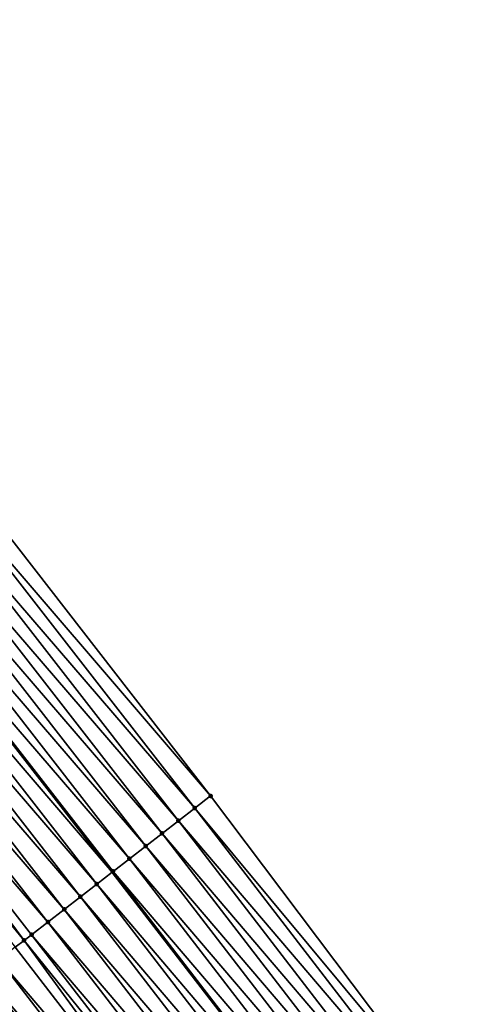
# Model space of a CAD drawing. Header units: feet. Extents: x 2017424 to 2024169, y 808042 to 818730.
# Tile 323 of 329: x 2023091 to 2023112, y 813884 to 813932. Entities that reach past the tile are written whole.
import ezdxf

# ---------------------------------------------------------------- set-up
doc = ezdxf.new("R2010")
doc.units = ezdxf.units.FT
doc.header["$MEASUREMENT"] = 0
for name, color, linetype, lineweight in [('EP_Travel Lane', 172, 'Continuous', 53), ('NB-Road Shots', 141, 'Continuous', 100), ('NB-Road X-Section', 40, 'Continuous', 13)]:
    doc.layers.add(name, color=color, linetype=linetype, lineweight=lineweight)
doc.layers.add('I-77-MM15-17_NB-Surface-BORDER', color=7, linetype='Continuous')
doc.layers.add('I-77-MM15-17_NB-Surface-TIN', color=7, linetype='Continuous')

msp = doc.modelspace()

# ---------------------------------------------------------------- linework, layer by layer
at = {"layer": 'EP_Travel Lane'}
msp.add_polyline3d([(2022938.735340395, 814073.5411112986, 301.9734336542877), (2022952.434025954, 814058.9862927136, 302.6844714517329), (2022966.030277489, 814044.1342892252, 303.3535811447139), (2022979.46124964, 814029.3285652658, 303.9894825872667), (2022992.934786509, 814014.3303565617, 304.6749019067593), (2023006.087128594, 813999.2814322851, 305.4177012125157), (2023019.240438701, 813984.2314003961, 306.1185623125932), (2023032.311579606, 813968.7277648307, 306.8061576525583), (2023045.069410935, 813953.3394241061, 307.4675095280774), (2023057.887289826, 813937.7620016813, 308.1682469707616), (2023070.357889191, 813922.141095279, 308.8564884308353), (2023082.828527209, 813906.5201404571, 309.5427963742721), (2023095.217139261, 813890.6225907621, 310.1534967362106), (2023107.427108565, 813874.7935865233, 310.7566388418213)], dxfattribs=at)
at = {"layer": 'I-77-MM15-17_NB-Surface-BORDER', "color": 3, "linetype": 'Continuous', "lineweight": -3}
msp.add_polyline3d([(2022942.971412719, 814077.5225661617, 302.1824778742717), (2022955.937143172, 814062.2783627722, 302.8469678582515), (2022969.685778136, 814047.4738364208, 303.5728313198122), (2022983.5166097, 814033.0338119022, 304.241261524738), (2022997.463631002, 814018.3236870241, 304.8714419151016), (2023010.866845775, 814003.494259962, 305.5884999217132), (2023023.969398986, 813988.4009865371, 306.319562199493), (2023037.452191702, 813973.0004051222, 307.0475722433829), (2023050.347650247, 813957.726951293, 307.7265227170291), (2023062.841456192, 813941.7250701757, 308.3638851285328), (2023075.301185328, 813926.0960081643, 309.0648593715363), (2023087.545933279, 813910.2954658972, 309.7693640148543), (2023099.981966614, 813894.3077199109, 310.3826199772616), (2023112.024581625, 813878.3490316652, 310.9717698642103)], dxfattribs=at)
at = {"layer": 'I-77-MM15-17_NB-Surface-TIN', "color": 128, "linetype": 'Continuous', "lineweight": -3}
for points in [[(2023099.981966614, 813894.3077199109, 310.3826199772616), (2023087.545933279, 813910.2954658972, 309.7693640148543), (2023086.774844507, 813909.6784101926, 309.7334086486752)], [(2023099.217253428, 813893.7165048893, 310.3509493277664), (2023086.774844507, 813909.6784101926, 309.7334086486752), (2023085.994049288, 813909.0536221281, 309.6978567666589)], [(2023099.217253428, 813893.7165048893, 310.3509493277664), (2023099.981966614, 813894.3077199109, 310.3826199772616), (2023086.774844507, 813909.6784101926, 309.7334086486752)], [(2023098.426273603, 813893.1046611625, 310.3105998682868), (2023085.994049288, 813909.0536221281, 309.6978567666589), (2023085.21343482, 813908.4286076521, 309.6532690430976)], [(2023098.426273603, 813893.1046611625, 310.3105998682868), (2023099.217253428, 813893.7165048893, 310.3509493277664), (2023085.994049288, 813909.0536221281, 309.6978567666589)], [(2023097.635456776, 813892.4926061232, 310.2622909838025), (2023085.21343482, 813908.4286076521, 309.6532690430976), (2023084.432957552, 813907.8034213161, 309.6018225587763)], [(2023097.635456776, 813892.4926061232, 310.2622909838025), (2023098.426273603, 813893.1046611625, 310.3105998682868), (2023085.21343482, 813908.4286076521, 309.6532690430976)], [(2023096.844565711, 813891.8806473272, 310.2176072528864), (2023084.432957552, 813907.8034213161, 309.6018225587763), (2023083.65203394, 813907.1787940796, 309.5726891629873)], [(2023096.844565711, 813891.8806473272, 310.2176072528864), (2023097.635456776, 813892.4926061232, 310.2622909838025), (2023084.432957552, 813907.8034213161, 309.6018225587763)], [(2023096.053416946, 813891.2690226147, 310.1855073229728), (2023083.65203394, 813907.1787940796, 309.5726891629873), (2023082.871066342, 813906.5542219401, 309.545754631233)], [(2023096.053416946, 813891.2690226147, 310.1855073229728), (2023096.844565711, 813891.8806473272, 310.2176072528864), (2023083.65203394, 813907.1787940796, 309.5726891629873)], [(2023082.090645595, 813905.9289648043, 309.4914826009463), (2023095.217139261, 813890.6225907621, 310.1534967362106), (2023082.828527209, 813906.5201404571, 309.5427963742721)], [(2023095.262214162, 813890.657467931, 310.1560451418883), (2023082.871066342, 813906.5542219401, 309.545754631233), (2023082.828527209, 813906.5201404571, 309.5427963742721)], [(2023095.262214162, 813890.657467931, 310.1560451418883), (2023082.828527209, 813906.5201404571, 309.5427963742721), (2023095.217139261, 813890.6225907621, 310.1534967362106)], [(2023095.262214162, 813890.657467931, 310.1560451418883), (2023096.053416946, 813891.2690226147, 310.1855073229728), (2023082.871066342, 813906.5542219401, 309.545754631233)], [(2023094.471323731, 813890.0455083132, 310.1113304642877), (2023082.090645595, 813905.9289648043, 309.4914826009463), (2023081.310496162, 813905.3033678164, 309.4236474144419)], [(2023094.471323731, 813890.0455083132, 310.1113304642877), (2023095.217139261, 813890.6225907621, 310.1534967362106), (2023082.090645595, 813905.9289648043, 309.4914826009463)], [(2023093.680783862, 813889.4330942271, 310.0494974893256), (2023081.310496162, 813905.3033678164, 309.4236474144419), (2023080.530273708, 813904.6778622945, 309.3594625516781)], [(2023093.680783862, 813889.4330942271, 310.0494974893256), (2023094.471323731, 813890.0455083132, 310.1113304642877), (2023081.310496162, 813905.3033678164, 309.4236474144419)], [(2023092.890334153, 813888.8205632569, 309.9832618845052), (2023080.530273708, 813904.6778622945, 309.3594625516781), (2023079.749948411, 813904.0524855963, 309.3004189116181)], [(2023092.890334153, 813888.8205632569, 309.9832618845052), (2023093.680783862, 813889.4330942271, 310.0494974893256), (2023080.530273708, 813904.6778622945, 309.3594625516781)], [(2023092.099776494, 813888.2081722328, 309.9222975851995), (2023079.749948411, 813904.0524855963, 309.3004189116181), (2023078.969552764, 813903.4271970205, 309.2448921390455)], [(2023092.099776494, 813888.2081722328, 309.9222975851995), (2023092.890334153, 813888.8205632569, 309.9832618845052), (2023079.749948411, 813904.0524855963, 309.3004189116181)], [(2023090.952713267, 813887.3196750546, 309.8351248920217), (2023078.969552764, 813903.4271970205, 309.2448921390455), (2023078.193536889, 813902.8052296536, 309.1850930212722)], [(2023090.952713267, 813887.3196750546, 309.8351248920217), (2023091.309179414, 813887.5958323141, 309.8632582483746), (2023078.969552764, 813903.4271970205, 309.2448921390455)], [(2023091.309179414, 813887.5958323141, 309.8632582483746), (2023092.099776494, 813888.2081722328, 309.9222975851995), (2023078.969552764, 813903.4271970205, 309.2448921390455)], [(2023090.518683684, 813886.9833610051, 309.7992698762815), (2023090.952713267, 813887.3196750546, 309.8351248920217), (2023078.193536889, 813902.8052296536, 309.1850930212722)], [(2023099.217253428, 813893.7165048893, 310.3509493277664), (2023112.024581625, 813878.3490316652, 310.9717698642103), (2023099.981966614, 813894.3077199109, 310.3826199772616)], [(2023111.42742559, 813877.8872243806, 310.9438730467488), (2023099.217253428, 813893.7165048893, 310.3509493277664), (2023098.426273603, 813893.1046611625, 310.3105998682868)], [(2023111.42742559, 813877.8872243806, 310.9438730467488), (2023112.024581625, 813878.3490316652, 310.9717698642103), (2023099.217253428, 813893.7165048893, 310.3509493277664)], [(2023110.636348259, 813877.2755070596, 310.9082846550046), (2023098.426273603, 813893.1046611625, 310.3105998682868), (2023097.635456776, 813892.4926061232, 310.2622909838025)], [(2023110.636348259, 813877.2755070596, 310.9082846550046), (2023111.42742559, 813877.8872243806, 310.9438730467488), (2023098.426273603, 813893.1046611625, 310.3105998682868)], [(2023109.845380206, 813876.6636480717, 310.8673601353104), (2023097.635456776, 813892.4926061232, 310.2622909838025), (2023096.844565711, 813891.8806473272, 310.2176072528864)], [(2023109.845380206, 813876.6636480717, 310.8673601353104), (2023110.636348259, 813877.2755070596, 310.9082846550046), (2023097.635456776, 813892.4926061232, 310.2622909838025)], [(2023109.054530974, 813876.0516350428, 310.8206334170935), (2023096.844565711, 813891.8806473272, 310.2176072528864), (2023096.053416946, 813891.2690226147, 310.1855073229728)], [(2023109.054530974, 813876.0516350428, 310.8206334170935), (2023109.845380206, 813876.6636480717, 310.8673601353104), (2023096.844565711, 813891.8806473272, 310.2176072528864)], [(2023108.263420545, 813875.4399606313, 310.7866612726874), (2023096.053416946, 813891.2690226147, 310.1855073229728), (2023095.262214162, 813890.657467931, 310.1560451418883)], [(2023108.263420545, 813875.4399606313, 310.7866612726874), (2023109.054530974, 813876.0516350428, 310.8206334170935), (2023096.053416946, 813891.2690226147, 310.1855073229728)], [(2023094.471323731, 813890.0455083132, 310.1113304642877), (2023107.427108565, 813874.7935865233, 310.7566388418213), (2023095.217139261, 813890.6225907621, 310.1534967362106)], [(2023107.472170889, 813874.8284667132, 310.7594877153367), (2023095.262214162, 813890.657467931, 310.1560451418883), (2023095.217139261, 813890.6225907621, 310.1534967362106)], [(2023107.472170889, 813874.8284667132, 310.7594877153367), (2023095.217139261, 813890.6225907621, 310.1534967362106), (2023107.427108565, 813874.7935865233, 310.7566388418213)], [(2023107.472170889, 813874.8284667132, 310.7594877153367), (2023108.263420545, 813875.4399606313, 310.7866612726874), (2023095.262214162, 813890.657467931, 310.1560451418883)], [(2023106.681388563, 813874.2163669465, 310.7094938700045), (2023094.471323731, 813890.0455083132, 310.1113304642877), (2023093.680783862, 813889.4330942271, 310.0494974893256)], [(2023106.681388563, 813874.2163669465, 310.7094938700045), (2023107.427108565, 813874.7935865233, 310.7566388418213), (2023094.471323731, 813890.0455083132, 310.1113304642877)], [(2023105.890771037, 813873.6040535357, 310.6514527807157), (2023093.680783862, 813889.4330942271, 310.0494974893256), (2023092.890334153, 813888.8205632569, 309.9832618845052)], [(2023105.890771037, 813873.6040535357, 310.6514527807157), (2023106.681388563, 813874.2163669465, 310.7094938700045), (2023093.680783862, 813889.4330942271, 310.0494974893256)], [(2023105.100137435, 813872.9917609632, 310.5941966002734), (2023092.890334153, 813888.8205632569, 309.9832618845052), (2023092.099776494, 813888.2081722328, 309.9222975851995)], [(2023105.100137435, 813872.9917609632, 310.5941966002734), (2023105.890771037, 813873.6040535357, 310.6514527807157), (2023092.890334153, 813888.8205632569, 309.9832618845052)], [(2023104.309502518, 813872.3794700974, 310.5370046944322), (2023092.099776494, 813888.2081722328, 309.9222975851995), (2023091.309179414, 813887.5958323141, 309.8632582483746)], [(2023104.309502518, 813872.3794700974, 310.5370046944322), (2023105.100137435, 813872.9917609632, 310.5941966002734), (2023092.099776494, 813888.2081722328, 309.9222975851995)], [(2023102.728225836, 813871.1548972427, 310.4229552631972), (2023090.952713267, 813887.3196750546, 309.8351248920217), (2023090.518683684, 813886.9833610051, 309.7992698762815)], [(2023103.51885571, 813871.767194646, 310.4803934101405), (2023091.309179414, 813887.5958323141, 309.8632582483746), (2023090.952713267, 813887.3196750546, 309.8351248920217)], [(2023102.728225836, 813871.1548972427, 310.4229552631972), (2023103.51885571, 813871.767194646, 310.4803934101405), (2023090.952713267, 813887.3196750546, 309.8351248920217)], [(2023103.51885571, 813871.767194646, 310.4803934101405), (2023104.309502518, 813872.3794700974, 310.5370046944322), (2023091.309179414, 813887.5958323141, 309.8632582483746)], [(2023102.728225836, 813871.1548972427, 310.4229552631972), (2023090.518683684, 813886.9833610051, 309.7992698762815), (2023089.728218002, 813886.3708507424, 309.7338142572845)], [(2023101.937665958, 813870.5425090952, 310.3620990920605), (2023089.728218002, 813886.3708507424, 309.7338142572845), (2023088.937713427, 813885.7583908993, 309.6702577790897)], [(2023101.937665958, 813870.5425090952, 310.3620990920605), (2023102.728225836, 813871.1548972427, 310.4229552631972), (2023089.728218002, 813886.3708507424, 309.7338142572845)], [(2023101.147165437, 813869.9300439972, 310.2983444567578), (2023088.937713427, 813885.7583908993, 309.6702577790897), (2023088.147287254, 813885.1458294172, 309.6028728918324)], [(2023101.147165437, 813869.9300439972, 310.2983444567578), (2023101.937665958, 813870.5425090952, 310.3620990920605), (2023088.937713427, 813885.7583908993, 309.6702577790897)], [(2023100.356656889, 813869.3175893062, 310.2349818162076), (2023088.147287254, 813885.1458294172, 309.6028728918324), (2023087.356804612, 813884.5333411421, 309.5382454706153)], [(2023100.356656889, 813869.3175893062, 310.2349818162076), (2023101.147165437, 813869.9300439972, 310.2983444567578), (2023088.147287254, 813885.1458294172, 309.6028728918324)], [(2023099.566056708, 813868.7052534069, 310.176093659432), (2023087.356804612, 813884.5333411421, 309.5382454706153), (2023086.566272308, 813883.9209172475, 309.4760430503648)], [(2023099.566056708, 813868.7052534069, 310.176093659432), (2023100.356656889, 813869.3175893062, 310.2349818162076), (2023087.356804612, 813884.5333411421, 309.5382454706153)]]:
    msp.add_3dface(points, dxfattribs=at)
at = {"layer": 'NB-Road Shots', "lineweight": 100}
for p in [(2023099.981966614, 813894.3077199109, 310.3826199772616), (2023099.217253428, 813893.7165048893, 310.3509493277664), (2023098.426273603, 813893.1046611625, 310.3105998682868), (2023097.635456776, 813892.4926061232, 310.2622909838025), (2023096.844565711, 813891.8806473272, 310.2176072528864), (2023096.053416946, 813891.2690226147, 310.1855073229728), (2023095.262214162, 813890.657467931, 310.1560451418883), (2023094.471323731, 813890.0455083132, 310.1113304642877), (2023093.680783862, 813889.4330942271, 310.0494974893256), (2023092.890334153, 813888.8205632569, 309.9832618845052), (2023092.099776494, 813888.2081722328, 309.9222975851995), (2023090.952713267, 813887.3196750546, 309.8351248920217), (2023091.309179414, 813887.5958323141, 309.8632582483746)]:
    msp.add_point(p, dxfattribs=at)
at = {"layer": 'NB-Road X-Section', "extrusion": (0.6104294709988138, -0.7913614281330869, 0.03351046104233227), "elevation": 590885.6911276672, "flags": 128}
msp.add_lwpolyline([(2099007.234878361, -19501.4219593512), (2099006.268275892, -19501.45364779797), (2099005.268275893, -19501.49401993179), (2099004.268275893, -19501.5423559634), (2099003.268275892, -19501.58706480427), (2099002.268275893, -19501.61918277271), (2099001.268275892, -19501.64866151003), (2099000.268275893, -19501.693401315), (2098999.268275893, -19501.75526903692), (2098998.268275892, -19501.82154186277), (2098997.268275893, -19501.88254042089), (2098996.268275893, -19501.94161293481), (2098995.817354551, -19501.96976210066), (2098995.268275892, -19502.00563726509), (2098994.268275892, -19502.07112966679), (2098993.268275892, -19502.13472186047), (2098992.268275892, -19502.20214461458), (2098991.268275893, -19502.2668083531), (2098990.268275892, -19502.32904572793), (2098989.268275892, -19502.39794805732), (2098988.419354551, -19502.46072942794), (2098988.268275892, -19502.47198453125), (2098987.268275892, -19502.54680402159), (2098986.268275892, -19502.6242652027), (2098985.268275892, -19502.70219066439), (2098984.268275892, -19502.77829646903), (2098983.268275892, -19502.85305090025), (2098982.268275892, -19502.92787609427), (2098981.268275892, -19503.00809931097), (2098980.268275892, -19503.09133984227), (2098979.268275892, -19503.17287377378), (2098978.268275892, -19503.25305299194), (2098977.268275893, -19503.33496226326), (2098976.447068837, -19503.41057015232)], dxfattribs=at)

doc.saveas('drawing.dxf')
